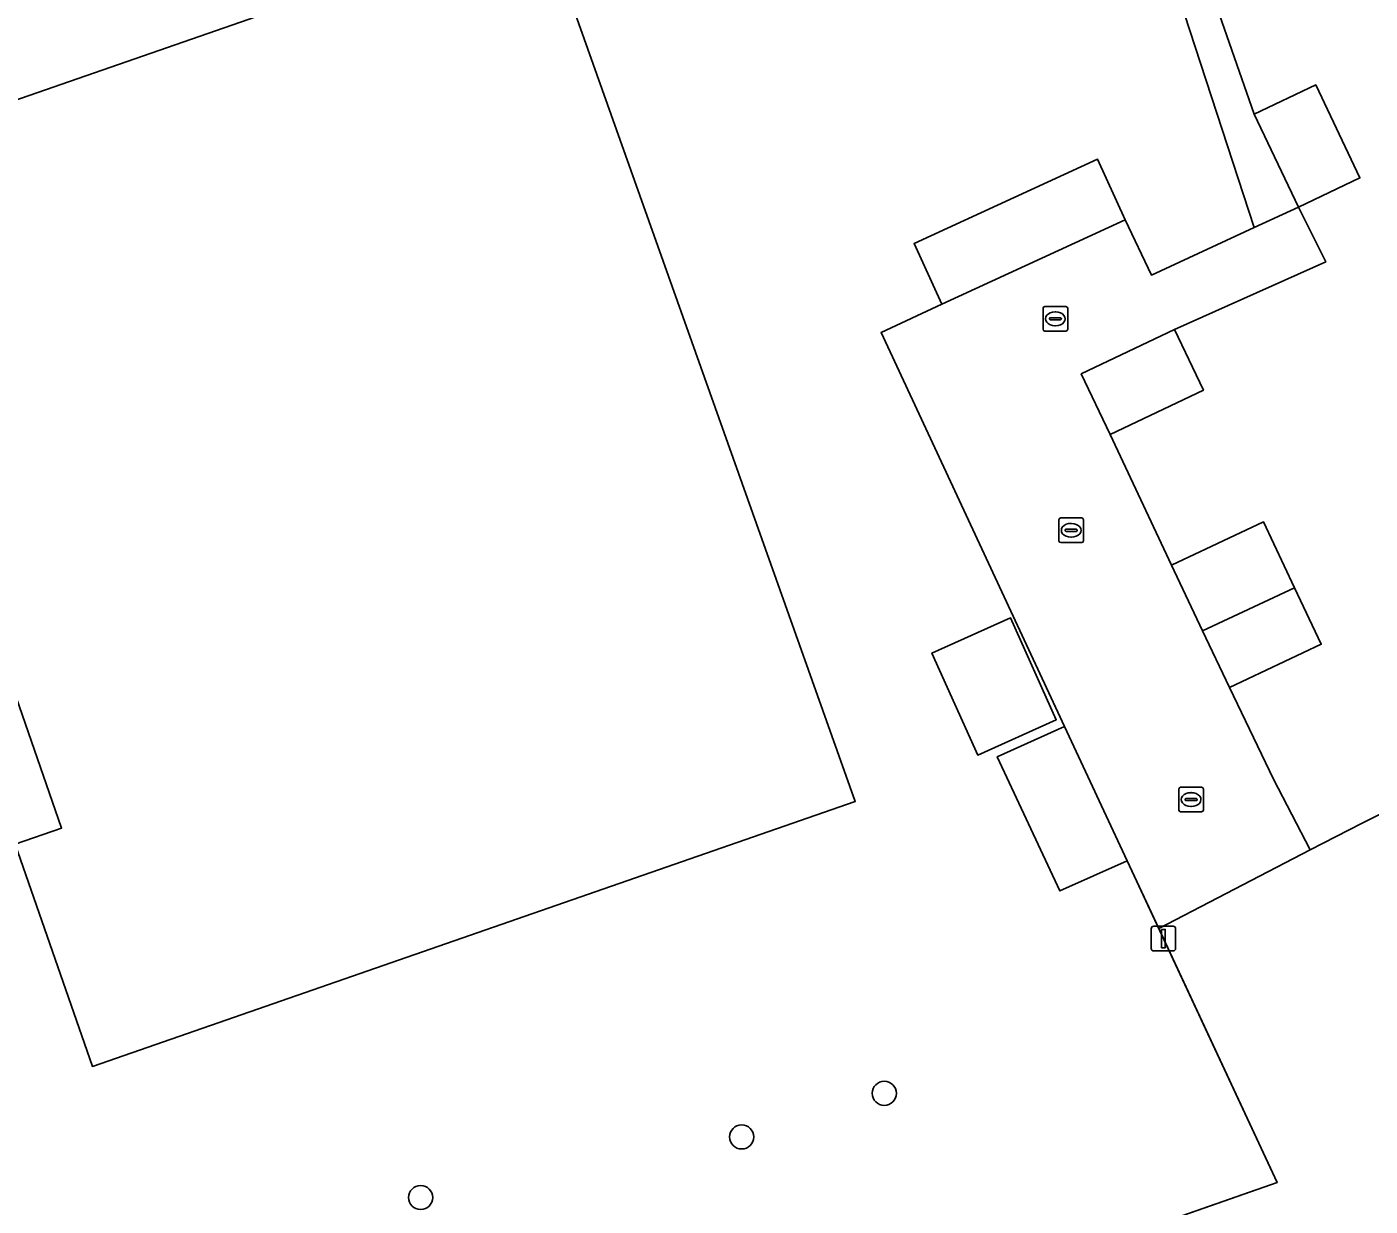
# Model space of a CAD drawing. Extents: x 158472 to 159562, y 388525 to 389606.
# Drawn here: x 158922.1 to 158976.6, y 389019.3 to 389067.2 of the extents above; entities that cross this region are included whole.
import ezdxf

# ---------------------------------------------------------------- set-up
doc = ezdxf.new("R2010")
doc.units = 0
for name, color, linetype in [('IMGEO_Boom', 7, 'Continuous'), ('IMGEO_Erf', 7, 'Continuous'), ('IMGEO_Hek', 7, 'Continuous'), ('IMGEO_Kolk', 7, 'Continuous'), ('IMGEO_Lichtmast', 7, 'Continuous'), ('IMGEO_Pand', 7, 'Continuous'), ('IMGEO_Pand_vergunning_verleend', 7, 'Continuous'), ('IMGEO_Rijbaan_lokaal_open', 7, 'Continuous'), ('IMGEO_Voetpad_open', 7, 'Continuous')]:
    doc.layers.add(name, color=color, linetype=linetype)

msp = doc.modelspace()

# ---------------------------------------------------------------- linework, layer by layer
at = {"layer": 'IMGEO_Boom'}
for centre in [(158956.91, 389023.891), (158951.116, 389022.118), (158938.078, 389019.657)]:
    msp.add_circle(centre, 0.489, dxfattribs=at)
at = {"layer": 'IMGEO_Erf'}
for points in [[(158977.319, 389078.044), (158972.534, 389075.808), (158973.518, 389072.991), (158969.204, 389071.484), (158971.933, 389063.671), (158974.434, 389064.858), (158976.226, 389061.08), (158973.726, 389059.893), (158974.841, 389057.671), (158968.697, 389054.92), (158969.868, 389052.454), (158966.077, 389050.654), (158968.577, 389045.35), (158972.307, 389047.11), (158973.57, 389044.433), (158974.654, 389042.137), (158970.924, 389040.377), (158972.718, 389036.654), (158974.21, 389033.778), (158976.314, 389034.87), (159000, 389046.8)], [(158955.619, 389014.231), (158972.864, 389020.265), (158968.057, 389030.585), (158966.772, 389033.343), (158964.035, 389032.115), (158961.496, 389037.566), (158964.233, 389038.794), (158956.779, 389054.797), (158959.251, 389055.954), (158958.116, 389058.423), (158965.564, 389061.847), (158966.699, 389059.378), (158967.756, 389057.133), (158971.93, 389059.063), (158968.015, 389071.069)]]:
    msp.add_lwpolyline(points, dxfattribs=at)
msp.add_lwpolyline([(158962.038, 389043.208), (158963.896, 389039.067), (158960.703, 389037.635), (158958.846, 389041.775)], close=True, dxfattribs=at)
at = {"layer": 'IMGEO_Hek'}
for points in [[(158964.233, 389038.794), (158956.779, 389054.797)], [(158972.864, 389020.265), (158966.772, 389033.343)], [(158945.956, 389010.85), (158972.864, 389020.265)]]:
    msp.add_lwpolyline(points, dxfattribs=at)
at = {"layer": 'IMGEO_Kolk'}
for p, q in [((158963.357, 389054.932), (158963.357, 389055.784)), ((158963.432, 389055.858), (158964.284, 389055.858)), ((158963.845, 389055.638), (158963.87, 389055.638)), ((158964.358, 389055.784), (158964.358, 389054.932)), ((158963.616, 389055.352), (158963.616, 389055.364)), ((158964.054, 389055.315), (158963.656, 389055.315)), ((158963.659, 389055.401), (158964.057, 389055.401)), ((158963.868, 389055.078), (158963.843, 389055.078)), ((158964.1, 389055.364), (158964.1, 389055.352)), ((158964.284, 389054.858), (158963.432, 389054.858)), ((158964.075, 389047.265), (158964.927, 389047.265)), ((158964, 389046.339), (158964, 389047.191)), ((158964.259, 389046.759), (158964.259, 389046.771)), ((158964.697, 389046.722), (158964.299, 389046.722)), ((158964.302, 389046.808), (158964.7, 389046.808)), ((158964.488, 389047.045), (158964.513, 389047.045)), ((158964.743, 389046.771), (158964.743, 389046.759)), ((158965.001, 389047.191), (158965.001, 389046.339)), ((158964.927, 389046.265), (158964.075, 389046.265)), ((158964.511, 389046.485), (158964.486, 389046.485)), ((158968.945, 389036.326), (158969.797, 389036.326)), ((158968.87, 389035.4), (158968.87, 389036.252)), ((158969.129, 389035.82), (158969.129, 389035.832)), ((158969.567, 389035.783), (158969.169, 389035.783)), ((158969.172, 389035.869), (158969.57, 389035.869)), ((158969.358, 389036.106), (158969.383, 389036.106)), ((158969.613, 389035.832), (158969.613, 389035.82)), ((158969.871, 389036.252), (158969.871, 389035.4)), ((158969.797, 389035.326), (158968.945, 389035.326)), ((158969.381, 389035.546), (158969.356, 389035.546))]:
    msp.add_line(p, q, dxfattribs=at)
for points in [[(158963.357, 389054.932), (158963.357, 389055.784)], [(158963.432, 389055.858), (158964.284, 389055.858)], [(158964.358, 389055.784), (158964.358, 389054.932)], [(158964.284, 389054.858), (158963.432, 389054.858)], [(158964.075, 389047.265), (158964.927, 389047.265)], [(158964, 389046.339), (158964, 389047.191)], [(158965.001, 389047.191), (158965.001, 389046.339)], [(158964.927, 389046.265), (158964.075, 389046.265)], [(158968.945, 389036.326), (158969.797, 389036.326)], [(158968.87, 389035.4), (158968.87, 389036.252)], [(158969.871, 389036.252), (158969.871, 389035.4)], [(158969.797, 389035.326), (158968.945, 389035.326)]]:
    msp.add_lwpolyline(points, dxfattribs=at)
for centre, radius, start, end in [((158963.434, 389055.782), 0.0765, 91.552, 178.448), ((158963.434, 389055.782), 0.0765, 91.552, 178.448), ((158964.282, 389055.782), 0.0765, 1.552, 88.448), ((158964.282, 389055.782), 0.0765, 1.552, 88.448), ((158963.434, 389054.934), 0.0765, 181.552, 268.448), ((158963.434, 389054.934), 0.0765, 181.552, 268.448), ((158963.656, 389055.361), 0.0403, 85.8775, 175.7526), ((158963.653, 389055.351), 0.0366, 178.938, 274.7102), ((158964.057, 389055.358), 0.043, 264.8664, 352.4533), ((158964.061, 389055.363), 0.0386, 1.7309, 96.639), ((158964.282, 389054.934), 0.0765, 271.552, 358.448), ((158964.282, 389054.934), 0.0765, 271.552, 358.448), ((158964.077, 389047.189), 0.0765, 91.552, 178.448), ((158964.077, 389047.189), 0.0765, 91.552, 178.448), ((158964.925, 389047.189), 0.0765, 1.552, 88.448), ((158964.925, 389047.189), 0.0765, 1.552, 88.448), ((158964.299, 389046.768), 0.0403, 85.8775, 175.7526), ((158964.296, 389046.758), 0.0366, 178.938, 274.7102), ((158964.7, 389046.765), 0.043, 264.8664, 352.4533), ((158964.704, 389046.77), 0.0386, 1.7309, 96.639), ((158964.077, 389046.341), 0.0765, 181.552, 268.448), ((158964.077, 389046.341), 0.0765, 181.552, 268.448), ((158964.925, 389046.341), 0.0765, 271.552, 358.448), ((158964.925, 389046.341), 0.0765, 271.552, 358.448), ((158968.947, 389036.25), 0.0765, 91.552, 178.448), ((158968.947, 389036.25), 0.0765, 91.552, 178.448), ((158969.795, 389036.25), 0.0765, 1.552, 88.448), ((158969.795, 389036.25), 0.0765, 1.552, 88.448), ((158969.169, 389035.829), 0.0403, 85.8775, 175.7526), ((158969.166, 389035.819), 0.0366, 178.938, 274.7102), ((158969.57, 389035.826), 0.043, 264.8664, 352.4533), ((158969.574, 389035.831), 0.0386, 1.7309, 96.639), ((158968.947, 389035.402), 0.0765, 181.552, 268.448), ((158968.947, 389035.402), 0.0765, 181.552, 268.448), ((158969.795, 389035.402), 0.0765, 271.552, 358.448), ((158969.795, 389035.402), 0.0765, 271.552, 358.448)]:
    msp.add_arc(centre, radius, start, end, dxfattribs=at)
for centre, major_axis, ratio, start_param, end_param in [((158963.844, 389055.358), (-0.387, 0.002), 0.722429, 4.712389, 7.853982), ((158963.869, 389055.358), (-0.39, 0.002), 0.717154, 1.570796, 4.712389), ((158964.487, 389046.765), (-0.387, 0.002), 0.722429, 4.712389, 7.853982), ((158964.512, 389046.765), (-0.39, 0.002), 0.717154, 1.570796, 4.712389), ((158969.357, 389035.826), (-0.387, 0.002), 0.722429, 4.712389, 7.853982), ((158969.382, 389035.826), (-0.39, 0.002), 0.717154, 1.570796, 4.712389)]:
    msp.add_ellipse(centre, major_axis=major_axis, ratio=ratio, start_param=start_param, end_param=end_param, dxfattribs=at)
at = {"layer": 'IMGEO_Lichtmast'}
for p, q in [((158967.753, 389029.778), (158967.753, 389030.578)), ((158967.753, 389030.578), (158967.753, 389029.778)), ((158967.853, 389030.678), (158968.643, 389030.678)), ((158968.643, 389030.678), (158967.853, 389030.678)), ((158968.743, 389030.578), (158968.743, 389029.778)), ((158968.743, 389029.778), (158968.743, 389030.578)), ((158968.643, 389029.678), (158967.853, 389029.678)), ((158967.853, 389029.678), (158968.643, 389029.678))]:
    msp.add_line(p, q, dxfattribs=at)
msp.add_lwpolyline([(158968.173, 389030.553), (158968.323, 389030.553), (158968.323, 389029.803), (158968.173, 389029.803), (158968.173, 389030.553)], dxfattribs=at)
for centre, start, end in [((158967.853, 389030.578), 90, 180), ((158967.853, 389030.578), 90, 180), ((158968.643, 389030.578), 0, 90), ((158968.643, 389030.578), 360, 90), ((158967.853, 389029.778), 180, 270), ((158967.853, 389029.778), 180, 270), ((158968.643, 389029.778), 270, 0), ((158968.643, 389029.778), 270, 0)]:
    msp.add_arc(centre, 0.1, start, end, dxfattribs=at)
at = {"layer": 'IMGEO_Pand'}
for points in [[(158973.726, 389059.893), (158976.226, 389061.08), (158974.434, 389064.858), (158971.933, 389063.671)], [(158959.251, 389055.954), (158966.699, 389059.378), (158965.564, 389061.847), (158958.116, 389058.423)], [(158966.077, 389050.654), (158969.868, 389052.454), (158968.697, 389054.92), (158964.906, 389053.12)], [(158969.835, 389042.684), (158973.57, 389044.433), (158972.307, 389047.11), (158968.577, 389045.35)], [(158969.835, 389042.684), (158970.924, 389040.377), (158974.654, 389042.137), (158973.57, 389044.433)], [(158958.846, 389041.775), (158960.703, 389037.635), (158963.896, 389039.067), (158962.038, 389043.208)], [(158964.233, 389038.794), (158961.496, 389037.566), (158964.035, 389032.115), (158966.772, 389033.343)]]:
    msp.add_lwpolyline(points, close=True, dxfattribs=at)
at = {"layer": 'IMGEO_Pand_vergunning_verleend'}
msp.add_lwpolyline([(158912.257, 389060.988), (158942.976, 389071.656), (158955.727, 389035.742), (158924.744, 389024.981), (158921.608, 389034.013), (158923.491, 389034.667), (158918.218, 389049.85), (158916.351, 389049.201)], close=True, dxfattribs=at)
at = {"layer": 'IMGEO_Rijbaan_lokaal_open'}
msp.add_lwpolyline([(158968.577, 389045.35), (158966.077, 389050.654), (158964.906, 389053.12), (158968.697, 389054.92), (158974.841, 389057.671), (158973.726, 389059.893), (158971.93, 389059.063), (158967.756, 389057.133), (158966.699, 389059.378), (158959.251, 389055.954), (158956.779, 389054.797), (158964.233, 389038.794), (158966.772, 389033.343), (158968.057, 389030.585), (158974.21, 389033.778), (158972.718, 389036.654), (158970.924, 389040.377), (158969.835, 389042.684)], close=True, dxfattribs=at)
at = {"layer": 'IMGEO_Voetpad_open'}
msp.add_lwpolyline([(158969.204, 389071.484), (158968.015, 389071.069), (158971.93, 389059.063), (158973.726, 389059.893), (158971.933, 389063.671)], close=True, dxfattribs=at)
msp.add_lwpolyline([(158984.395, 389019.373), (158980.262, 389027.545), (158979.574, 389028.906), (158982.724, 389037.333), (159000, 389046.161), (159006.566, 389049.516), (159006.313, 389050.003), (159000, 389046.8), (158976.314, 389034.87), (158974.21, 389033.778), (158968.057, 389030.585), (158972.864, 389020.265), (158955.619, 389014.231)], dxfattribs=at)

doc.saveas('drawing.dxf')
